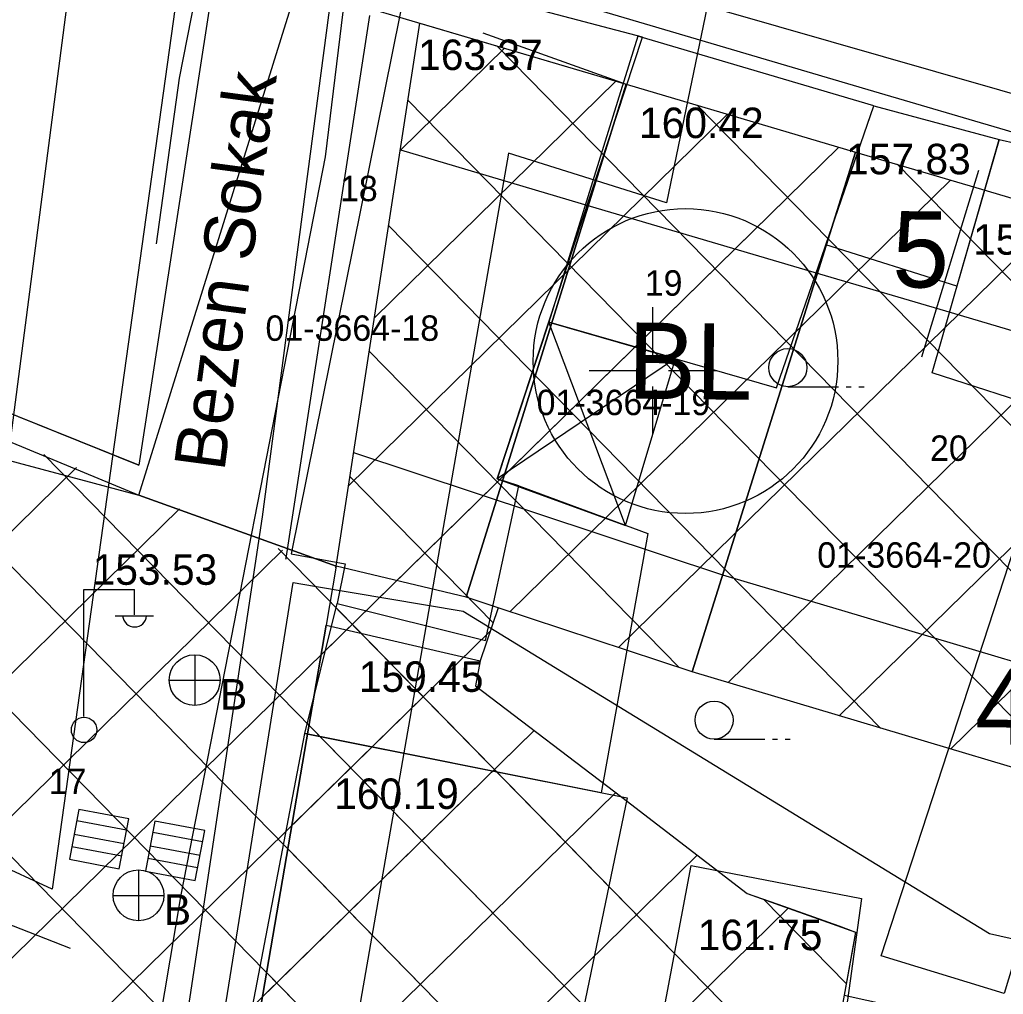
# Model space of a CAD drawing. Extents: x 419677 to 421689, y 4450851 to 4452923.
# Drawn here: x 420210.61 to 420249.34, y 4451861.18 to 4451899.55 of the extents above; entities that cross this region are included whole.
import ezdxf

# ---------------------------------------------------------------- set-up
doc = ezdxf.new("R2010")
doc.units = 0
for name, color, linetype in [('AA_HH', 7, 'Continuous'), ('AA_TARAMA-TİCARET', 7, 'Continuous'), ('Level 1', 7, 'Continuous'), ('Level 15', 7, 'Continuous'), ('Level 20', 7, 'Continuous'), ('Level 27', 7, 'Continuous'), ('Level 31', 7, 'Continuous'), ('Level 34', 7, 'Continuous'), ('Level 57', 7, 'Continuous'), ('Level 62', 7, 'Continuous'), ('Level 9', 7, 'Continuous'), ('MULKIYET SINIRI', 7, 'Continuous'), ('PARSEL KODU', 7, 'Continuous'), ('PARSEL NUMARASI', 7, 'Continuous')]:
    doc.layers.add(name, color=color, linetype=linetype)

msp = doc.modelspace()

# ---------------------------------------------------------------- linework, layer by layer
at = {"layer": 'AA_HH'}
for p, q in [((420235.534, 4451888.234), (420235.534, 4451886.359)), ((420234.464, 4451879.64), (420231.441, 4451887.644)), ((420236.434, 4451886.207), (420229.411, 4451881.468)), ((420233.034, 4451885.734), (420234.909, 4451885.734)), ((420235.534, 4451885.734), (420235.534, 4451885.734)), ((420236.159, 4451885.734), (420238.034, 4451885.734)), ((420235.534, 4451885.109), (420235.534, 4451883.234)), ((420240.857, 4451885.1), (420242.857, 4451885.1)), ((420243.157, 4451885.1), (420243.357, 4451885.1)), ((420243.657, 4451885.1), (420243.857, 4451885.1)), ((420213.133, 4451872.114), (420213.133, 4451877.114)), ((420213.133, 4451877.114), (420215.133, 4451877.114)), ((420215.133, 4451876.114), (420215.133, 4451877.114)), ((420214.373, 4451876.074), (420215.873, 4451876.074)), ((420217.498, 4451874.55), (420217.498, 4451872.55)), ((420216.498, 4451873.55), (420218.498, 4451873.55)), ((420237.953, 4451871.224), (420239.953, 4451871.224)), ((420240.253, 4451871.224), (420240.453, 4451871.224)), ((420240.753, 4451871.224), (420240.953, 4451871.224)), ((420212.936, 4451868.461), (420212.564, 4451866.496)), ((420212.936, 4451868.461), (420212.564, 4451866.496)), ((420214.901, 4451868.089), (420212.936, 4451868.461)), ((420214.901, 4451868.089), (420212.936, 4451868.461)), ((420214.817, 4451867.644), (420212.852, 4451868.016)), ((420214.529, 4451866.124), (420214.901, 4451868.089)), ((420214.529, 4451866.124), (420214.901, 4451868.089)), ((420215.928, 4451867.998), (420215.556, 4451866.033)), ((420215.928, 4451867.998), (420215.556, 4451866.033)), ((420217.893, 4451867.626), (420215.928, 4451867.998)), ((420217.893, 4451867.626), (420215.928, 4451867.998)), ((420217.522, 4451865.661), (420217.893, 4451867.626)), ((420217.522, 4451865.661), (420217.893, 4451867.626)), ((420214.715, 4451867.106), (420212.75, 4451867.478)), ((420217.809, 4451867.182), (420215.844, 4451867.554)), ((420214.623, 4451866.62), (420212.658, 4451866.992)), ((420217.708, 4451866.643), (420215.742, 4451867.015)), ((420212.564, 4451866.496), (420214.529, 4451866.124)), ((420212.564, 4451866.496), (420214.529, 4451866.124)), ((420217.615, 4451866.157), (420215.65, 4451866.529)), ((420215.286, 4451866.077), (420215.286, 4451864.077)), ((420215.556, 4451866.033), (420217.522, 4451865.661)), ((420215.556, 4451866.033), (420217.522, 4451865.661)), ((420214.286, 4451865.077), (420216.286, 4451865.077))]:
    msp.add_line(p, q, dxfattribs=at)
for points in [[(420227.919, 4451963.066), (420226.886, 4451961.056), (420226.145, 4451959.356), (420225.546, 4451957.691), (420225.106, 4451955.399), (420223.165, 4451937.486), (420220.409, 4451915.127), (420216.884, 4451897.25), (420215.979, 4451890.718)], [(420323.805, 4451823.125), (420308.606, 4451825.793), (420280.662, 4451828.644), (420250.498, 4451833.192), (420226.097, 4451837.959), (420218.204, 4451839.773), (420216.924, 4451840.317), (420216.193, 4451841.162), (420215.559, 4451842.463), (420215.158, 4451843.597), (420215.298, 4451847.67), (420220.167, 4451879.984), (420223.325, 4451903.801), (420223.396, 4451904.119), (420224.091, 4451903.995), (420246.674, 4451897.512), (420267.02, 4451891.687), (420291.549, 4451883.677), (420310.014, 4451876.395), (420326.305, 4451872.381)], [(420207.587, 4451902.203), (420216.875, 4451901.095), (420211.882, 4451865.326), (420207.221, 4451867.467)], [(420207.159, 4451861.571), (420207.898, 4451862.085), (420208.696, 4451864.515), (420212.588, 4451862.992)]]:
    msp.add_lwpolyline(points, dxfattribs=at)
for points in [[(420221.302, 4451878.525), (420223.42, 4451878.132), (420223.107, 4451876.57), (420228.953, 4451875.111), (420230.258, 4451881.2), (420229.411, 4451881.468), (420235.128, 4451898.854), (420225.89, 4451901.307)], [(420231.441, 4451887.644), (420240.415, 4451885.061), (420244.243, 4451896.159), (420234.944, 4451898.902)], [(420247.519, 4451889.055), (420242.354, 4451890.683), (420244.243, 4451896.159), (420249.185, 4451894.838)], [(420254.051, 4451893.732), (420251.249, 4451884.121), (420246.536, 4451885.641), (420249.185, 4451894.838)], [(420234.464, 4451879.64), (420236.434, 4451886.207), (420231.441, 4451887.644), (420229.411, 4451881.468)], [(420221.831, 4451871.445), (420223.107, 4451876.57), (420228.953, 4451875.111), (420230.258, 4451881.2), (420235.34, 4451879.319), (420233.507, 4451869.113)], [(420255.015, 4451879.883), (420249.375, 4451861.212), (420244.529, 4451862.7), (420250.584, 4451881.237)], [(420219.717, 4451860.414), (420221.831, 4451871.445), (420234.526, 4451868.91), (420232.166, 4451857.535), (420229.984, 4451858.023)], [(420227.278, 4451842.61), (420229.984, 4451858.023), (420235.272, 4451856.841), (420237.053, 4451866.258), (420243.755, 4451864.947), (420243.206, 4451860.952), (420239.232, 4451840.67), (420239.116, 4451840.215)]]:
    msp.add_lwpolyline(points, close=True, dxfattribs=at)
for centre, radius in [((420240.857, 4451885.85), 0.75), ((420217.498, 4451873.55), 1), ((420237.953, 4451871.974), 0.75), ((420213.143, 4451871.589), 0.5), ((420215.286, 4451865.077), 1)]:
    msp.add_circle(centre, radius, dxfattribs=at)
msp.add_arc((420215.133, 4451876.118), 0.474, 184.8384, 355.1464, dxfattribs=at)
at = {"layer": 'AA_TARAMA-TİCARET'}
for points in [[(420225.113, 4451947.01), (420220.409, 4451915.127), (420215.302, 4451882.018)], [(420215.302, 4451882.018), (420205.815, 4451885.815), (420198.641, 4451856.581)]]:
    msp.add_lwpolyline(points, dxfattribs=at)
at = {"layer": 'Level 1'}
msp.add_line((420237.094, 4451873.871), (420243.524, 4451894.339), dxfattribs=at)
msp.add_line((420237.094, 4451873.871), (420243.524, 4451894.339), dxfattribs=at)
at = {"layer": 'Level 15'}
for points in [[(420240.251, 4451968.677), (420239.949, 4451966.602), (420239.949, 4451966.602), (420231.732, 4451917.739), (420240.801, 4451915.152), (420236.082, 4451892.337), (420229.855, 4451894.289), (420220.346, 4451839.788), (420214.729, 4451827.789), (420207.555, 4451825.12), (420146.986, 4451843.868), (420162.882, 4451888.718), (420178.991, 4451939.954), (420183.444, 4451958.583), (420204.023, 4451977.132), (420216.413, 4451977.263), (420240.251, 4451968.677)], [(420414.132, 4451911.018), (420415.765, 4451915.419), (420282.101, 4451967.569), (420224.504, 4451969.178), (420220.055, 4451958.563), (420205.131, 4451843.779), (420215.712, 4451841.911), (420221.376, 4451877.395), (420222.223, 4451877.252)], [(420206.512, 4451884.463), (420215.302, 4451880.835), (420221.138, 4451878.726), (420223.074, 4451878.032)], [(420222.223, 4451877.252), (420228.074, 4451876.266), (420248.804, 4451863.57), (420326.139, 4451846.113), (420346.529, 4451843.843), (420371.043, 4451837.282), (420436.77, 4451811.189), (420449.418, 4451804.129), (420449.587, 4451794.894), (420481.387, 4451791.18), (420478.447, 4451778.441), (420529.287, 4451757.66), (420547.217, 4451742.896), (420596.402, 4451716.716)]]:
    msp.add_lwpolyline(points, dxfattribs=at)
at = {"layer": 'Level 20'}
msp.add_line((420246.128, 4451886.274), (420248.38, 4451893.63), dxfattribs=at)
msp.add_line((420246.128, 4451886.274), (420248.38, 4451893.63), dxfattribs=at)
for points in [[(420225.602, 4451894.419), (420233.074, 4451892.211), (420242.108, 4451889.544), (420247.286, 4451888.015), (420252.03, 4451886.614), (420256.905, 4451885.175), (420261.773, 4451883.735), (420267.803, 4451881.953)], [(420225.602, 4451894.419), (420233.074, 4451892.211), (420242.108, 4451889.544), (420247.286, 4451888.015), (420252.03, 4451886.614), (420256.905, 4451885.175), (420261.773, 4451883.735), (420267.803, 4451881.953)], [(420267.803, 4451881.953), (420264.506, 4451869.877), (420264.006, 4451870.026), (420258.067, 4451871.793), (420253.014, 4451873.296), (420248.26, 4451874.714), (420243.115, 4451876.249), (420238.294, 4451877.687), (420223.763, 4451882.497)], [(420267.803, 4451881.953), (420264.506, 4451869.877), (420264.006, 4451870.026), (420258.067, 4451871.793), (420253.014, 4451873.296), (420248.26, 4451874.714), (420243.115, 4451876.249), (420238.294, 4451877.687), (420223.763, 4451882.497)]]:
    msp.add_lwpolyline(points, dxfattribs=at)
at = {"layer": 'Level 27'}
for p, q in [((420205.815, 4451885.815), (420215.302, 4451882.018)), ((420221.138, 4451878.726), (420223.074, 4451878.032))]:
    msp.add_line(p, q, dxfattribs=at)
for points in [[(420221.092, 4451878.307), (420221.1, 4451878.353), (420224.394, 4451899.71)], [(420223.063, 4451877.969), (420223.074, 4451878.032), (420226.371, 4451899.405)], [(420223.063, 4451877.969), (420223.074, 4451878.032), (420226.371, 4451899.405)], [(420226.371, 4451899.405), (420234.49, 4451897.006), (420243.524, 4451894.339), (420248.702, 4451892.81), (420253.446, 4451891.409), (420258.322, 4451889.97), (420263.191, 4451888.53), (420268.041, 4451887.096), (420272.96, 4451885.652)], [(420226.371, 4451899.405), (420234.49, 4451897.006), (420243.524, 4451894.339), (420248.702, 4451892.81), (420253.446, 4451891.409), (420258.322, 4451889.97), (420263.191, 4451888.53), (420268.041, 4451887.096), (420272.96, 4451885.652)], [(420228.842, 4451899.024), (420234.49, 4451897.006), (420243.524, 4451894.339), (420248.702, 4451892.81), (420253.446, 4451891.409), (420258.322, 4451889.97), (420263.191, 4451888.53), (420268.041, 4451887.096), (420318.106, 4451872.399)], [(420272.96, 4451885.652), (420267.287, 4451864.877), (420262.865, 4451866.192), (420256.927, 4451867.959), (420251.872, 4451869.462), (420247.116, 4451870.881), (420241.971, 4451872.416), (420237.094, 4451873.871), (420229.45, 4451876.401), (420228.747, 4451874.307), (420228.551, 4451873.327), (420234.32, 4451868.94), (420239.253, 4451865.154), (420243.522, 4451863.634), (420243.07, 4451861.15), (420257.59, 4451857.94), (420257.8, 4451859.16), (420260.941, 4451858.423), (420265.254, 4451857.412), (420272.35, 4451855.7), (420274.29, 4451855.32)], [(420272.96, 4451885.652), (420267.287, 4451864.877), (420262.865, 4451866.192), (420256.927, 4451867.959), (420251.872, 4451869.462), (420247.116, 4451870.881), (420241.971, 4451872.416), (420237.094, 4451873.871), (420229.45, 4451876.401), (420228.747, 4451874.307), (420228.551, 4451873.327), (420234.32, 4451868.94), (420239.253, 4451865.154), (420243.522, 4451863.634), (420243.07, 4451861.15), (420257.59, 4451857.94), (420257.8, 4451859.16), (420260.941, 4451858.423), (420265.254, 4451857.412), (420272.35, 4451855.7), (420274.29, 4451855.32)], [(420272.96, 4451885.652), (420267.287, 4451864.877), (420262.865, 4451866.192), (420256.927, 4451867.959), (420251.872, 4451869.462), (420247.116, 4451870.881), (420241.971, 4451872.416), (420237.094, 4451873.871), (420229.45, 4451876.401), (420228.747, 4451874.307), (420228.551, 4451873.327), (420234.32, 4451868.94), (420239.253, 4451865.154), (420243.522, 4451863.634), (420243.07, 4451861.15), (420257.59, 4451857.94), (420257.8, 4451859.16), (420260.941, 4451858.423), (420265.254, 4451857.412), (420272.35, 4451855.7), (420274.29, 4451855.32)]]:
    msp.add_lwpolyline(points, dxfattribs=at)
at = {"layer": 'Level 31'}
msp.add_circle((420236.827, 4451886.109), 6, dxfattribs=at)
msp.add_circle((420236.827, 4451886.109), 6, dxfattribs=at)
at = {"layer": 'Level 34'}
for p, q in [((420225.6, 4451894.409), (420229.697, 4451898.422)), ((420225.6, 4451894.409), (420229.697, 4451898.422)), ((420260.327, 4451866.947), (420229.405, 4451898.508)), ((420260.327, 4451866.947), (420229.405, 4451898.508)), ((420224.583, 4451887.812), (420234.088, 4451897.125)), ((420224.583, 4451887.812), (420234.088, 4451897.125)), ((420252.424, 4451869.298), (420225.902, 4451896.368)), ((420252.424, 4451869.298), (420225.902, 4451896.368)), ((420267.433, 4451865.41), (420237.286, 4451896.181)), ((420267.433, 4451865.41), (420237.286, 4451896.181)), ((420223.565, 4451881.215), (420238.48, 4451895.828)), ((420223.565, 4451881.215), (420238.48, 4451895.828)), ((420201.752, 4451854.244), (420242.872, 4451894.531)), ((420222.487, 4451874.559), (420242.872, 4451894.531)), ((420268.653, 4451869.88), (420245.164, 4451893.855)), ((420268.653, 4451869.88), (420245.164, 4451893.855)), ((420229.923, 4451876.245), (420247.264, 4451893.235)), ((420229.923, 4451876.245), (420247.264, 4451893.235)), ((420234.195, 4451874.83), (420251.656, 4451891.938)), ((420234.195, 4451874.83), (420251.656, 4451891.938)), ((420244.512, 4451871.658), (420225.141, 4451891.43)), ((420244.512, 4451871.658), (420225.141, 4451891.43)), ((420238.503, 4451873.451), (420256.048, 4451890.641)), ((420238.503, 4451873.451), (420256.048, 4451890.641)), ((420242.884, 4451872.144), (420260.44, 4451889.344)), ((420242.884, 4451872.144), (420260.44, 4451889.344)), ((420247.265, 4451870.836), (420264.83, 4451888.045)), ((420247.265, 4451870.836), (420264.83, 4451888.045)), ((420236.576, 4451874.043), (420224.379, 4451886.492)), ((420236.576, 4451874.043), (420224.379, 4451886.492)), ((420249.067, 4451838.43), (420205.601, 4451882.796)), ((420256.199, 4451836.867), (420211.553, 4451882.436)), ((420203.116, 4451872.38), (420212.849, 4451881.916)), ((420229.25, 4451875.804), (420223.617, 4451881.553)), ((420229.25, 4451875.804), (420223.617, 4451881.553)), ((420201.373, 4451865.072), (420216.904, 4451880.289)), ((420199.629, 4451857.764), (420220.959, 4451878.662)), ((420263.235, 4451835.401), (420220.78, 4451878.734)), ((420241.889, 4451840.041), (420204.504, 4451878.199)), ((420263.235, 4451835.401), (420222.835, 4451876.637)), ((420205.064, 4451851.89), (420229.14, 4451875.478)), ((420221.393, 4451867.888), (420229.14, 4451875.478)), ((420234.805, 4451841.556), (420203.408, 4451873.603)), ((420208.68, 4451849.832), (420230.865, 4451871.568)), ((420220.299, 4451861.216), (420230.865, 4451871.568)), ((420256.199, 4451836.867), (420222.026, 4451871.746)), ((420212.295, 4451847.774), (420234.083, 4451869.12)), ((420219.101, 4451854.442), (420234.083, 4451869.12)), ((420249.067, 4451838.43), (420221.223, 4451866.85)), ((420217.878, 4451847.644), (420237.289, 4451866.662)), ((420217.878, 4451847.644), (420237.289, 4451866.662)), ((420243.154, 4451861.612), (420239.916, 4451864.918)), ((420243.154, 4451861.612), (420239.916, 4451864.918)), ((420220.433, 4451844.548), (420240.876, 4451864.576)), ((420220.433, 4451844.548), (420240.876, 4451864.576)), ((420241.889, 4451840.041), (420220.42, 4451861.954))]:
    msp.add_line(p, q, dxfattribs=at)
at = {"layer": 'Level 57'}
msp.add_lwpolyline([(420229.45, 4451876.401), (420228.193, 4451876.817), (420223.074, 4451878.032)], dxfattribs=at)
msp.add_lwpolyline([(420229.45, 4451876.401), (420228.193, 4451876.817), (420223.074, 4451878.032)], dxfattribs=at)
at = {"layer": 'Level 62'}
for points in [[(420229.86, 4451900.981), (420235.198, 4451899.404), (420244.232, 4451896.737), (420249.41, 4451895.208), (420254.154, 4451893.807), (420259.03, 4451892.368), (420263.9, 4451890.927), (420268.748, 4451889.494), (420330.019, 4451871.634)], [(420229.86, 4451900.981), (420235.198, 4451899.404), (420244.232, 4451896.737), (420249.41, 4451895.208), (420254.154, 4451893.807), (420259.03, 4451892.368), (420263.9, 4451890.927), (420268.748, 4451889.494), (420280.433, 4451886.088)], [(420229.86, 4451900.981), (420235.198, 4451899.404), (420244.232, 4451896.737), (420249.41, 4451895.208), (420254.154, 4451893.807), (420259.03, 4451892.368), (420263.9, 4451890.927), (420268.748, 4451889.494), (420280.433, 4451886.088)]]:
    msp.add_lwpolyline(points, dxfattribs=at)
at = {"layer": 'Level 9'}
msp.add_lwpolyline([(420425.574, 4451910.283), (420391.286, 4451924.082), (420343.881, 4451942.651), (420287.846, 4451965.918), (420283.914, 4451959.364), (420283.477, 4451950.626), (420231.702, 4451965.918), (420228.644, 4451941.45), (420224.602, 4451910.32), (420222.636, 4451894.154), (420216.956, 4451865.1), (420209.201, 4451819.114), (420204.832, 4451797.924), (420203.303, 4451783.287), (420202.429, 4451776.297), (420195.86, 4451755.756)], dxfattribs=at)
msp.add_lwpolyline([(420425.574, 4451910.283), (420391.286, 4451924.082), (420343.881, 4451942.651), (420287.846, 4451965.918), (420283.914, 4451959.364), (420283.477, 4451950.626), (420231.702, 4451965.918), (420228.644, 4451941.45), (420224.602, 4451910.32), (420222.636, 4451894.154), (420216.956, 4451865.1), (420209.201, 4451819.114), (420204.832, 4451797.924), (420203.303, 4451783.287), (420202.429, 4451776.297), (420195.86, 4451755.756)], dxfattribs=at)
at = {"layer": 'MULKIYET SINIRI'}
for points in [[(420215.302, 4451880.835), (420221.537, 4451900.835), (420225.469, 4451899.672), (420234.49, 4451897.006), (420229.71, 4451881.684), (420228.193, 4451876.817), (420223.074, 4451878.032), (420221.61, 4451878.557)], [(420215.302, 4451880.835), (420221.537, 4451900.835), (420225.469, 4451899.672), (420234.49, 4451897.006), (420229.71, 4451881.684), (420228.193, 4451876.817), (420223.074, 4451878.032), (420221.61, 4451878.557)], [(420228.193, 4451876.817), (420229.71, 4451881.684), (420234.49, 4451897.006), (420243.524, 4451894.339), (420237.094, 4451873.871), (420229.45, 4451876.401)], [(420228.193, 4451876.817), (420229.71, 4451881.684), (420234.49, 4451897.006), (420243.524, 4451894.339), (420237.094, 4451873.871), (420229.45, 4451876.401)], [(420237.094, 4451873.871), (420243.524, 4451894.339), (420248.702, 4451892.81), (420253.446, 4451891.409), (420258.322, 4451889.97), (420251.872, 4451869.462), (420247.116, 4451870.881), (420241.971, 4451872.416)], [(420237.094, 4451873.871), (420243.524, 4451894.339), (420248.702, 4451892.81), (420253.446, 4451891.409), (420258.322, 4451889.97), (420251.872, 4451869.462), (420247.116, 4451870.881), (420241.971, 4451872.416)], [(420200.486, 4451848.773), (420204.06, 4451868.863), (420206.604, 4451883.158), (420213.543, 4451881.305), (420215.302, 4451880.835), (420221.61, 4451878.557), (420223.074, 4451878.032), (420222.676, 4451875.711), (420217.763, 4451847.089), (420217.433, 4451845.172)], [(420200.486, 4451848.773), (420204.06, 4451868.863), (420206.604, 4451883.158), (420213.543, 4451881.305), (420215.302, 4451880.835), (420221.61, 4451878.557), (420223.074, 4451878.032), (420222.676, 4451875.711), (420217.763, 4451847.089), (420217.433, 4451845.172)], [(420200.486, 4451848.773), (420204.06, 4451868.863), (420206.604, 4451883.158), (420213.543, 4451881.305), (420215.302, 4451880.835), (420221.61, 4451878.557), (420223.074, 4451878.032), (420222.676, 4451875.711), (420217.763, 4451847.089), (420217.433, 4451845.172)], [(420200.486, 4451848.773), (420204.06, 4451868.863), (420206.604, 4451883.158), (420213.543, 4451881.305), (420215.302, 4451880.835), (420221.61, 4451878.557), (420223.074, 4451878.032), (420222.676, 4451875.711), (420217.763, 4451847.089), (420217.433, 4451845.172)], [(420217.433, 4451845.172), (420217.763, 4451847.089), (420222.676, 4451875.711), (420228.747, 4451874.307), (420228.551, 4451873.327), (420234.32, 4451868.94), (420239.253, 4451865.154), (420240.458, 4451864.725), (420242.859, 4451863.871), (420243.522, 4451863.634), (420243.49, 4451863.454), (420243.07, 4451861.15), (420241.98, 4451855.17), (420239.4, 4451840.6)], [(420217.433, 4451845.172), (420217.763, 4451847.089), (420222.676, 4451875.711), (420228.747, 4451874.307), (420228.551, 4451873.327), (420234.32, 4451868.94), (420239.253, 4451865.154), (420240.458, 4451864.725), (420242.859, 4451863.871), (420243.522, 4451863.634), (420243.49, 4451863.454), (420243.07, 4451861.15), (420241.98, 4451855.17), (420239.4, 4451840.6)]]:
    msp.add_lwpolyline(points, close=True, dxfattribs=at)

# ---------------------------------------------------------------- texts
at = {"layer": 'AA_HH'}
for s, p in [('163.37', (420226.296, 4451897.566)), ('160.42', (420234.997, 4451894.887)), ('157.83', (420243.152, 4451893.461)), ('159.14', (420248.154, 4451890.297)), ('159.45', (420223.963, 4451873.088)), ('B', (420218.498, 4451872.389)), ('160.19', (420222.991, 4451868.478)), ('B', (420216.286, 4451863.916)), ('161.75', (420237.309, 4451862.92))]:
    msp.add_text(s, height=1.2, dxfattribs=at).set_placement(p)
for s, height, rotation, p in [('Bezen Sokak', 2, 82.4303, (420218.663, 4451881.733)), ('153.53 ', 1.2, 359.9981, (420213.478, 4451877.302))]:
    msp.add_text(s, height=height, rotation=rotation, dxfattribs=at).set_placement(p)
at = {"layer": 'Level 20'}
for s, p in [('5', (420244.96, 4451889.017)), ('5', (420244.96, 4451889.017)), ('4', (420248.224, 4451871.018)), ('4', (420248.224, 4451871.018))]:
    msp.add_text(s, height=3, rotation=359.4141, dxfattribs=at).set_placement(p)
at = {"layer": 'Level 31'}
msp.add_text('BL', height=3, rotation=359.4141, dxfattribs=at).set_placement((420234.543, 4451884.632))
msp.add_text('BL', height=3, rotation=359.4141, dxfattribs=at).set_placement((420234.543, 4451884.632))
at = {"layer": 'PARSEL KODU'}
for s, p in [('01-3664-18', (420220.285, 4451886.906)), ('01-3664-19', (420230.964, 4451883.981)), ('01-3664-19', (420230.964, 4451883.981)), ('01-3664-20', (420242.017, 4451877.976)), ('01-3664-20', (420242.017, 4451877.976))]:
    msp.add_text(s, height=1, dxfattribs=at).set_placement(p)
at = {"layer": 'PARSEL NUMARASI'}
for s, p in [('18', (420223.219, 4451892.403)), ('19', (420235.221, 4451888.683)), ('19', (420235.221, 4451888.683)), ('20', (420246.457, 4451882.181)), ('20', (420246.457, 4451882.181)), ('17', (420211.75, 4451869.065)), ('17', (420211.75, 4451869.065))]:
    msp.add_text(s, height=1, dxfattribs=at).set_placement(p)

doc.saveas('drawing.dxf')
